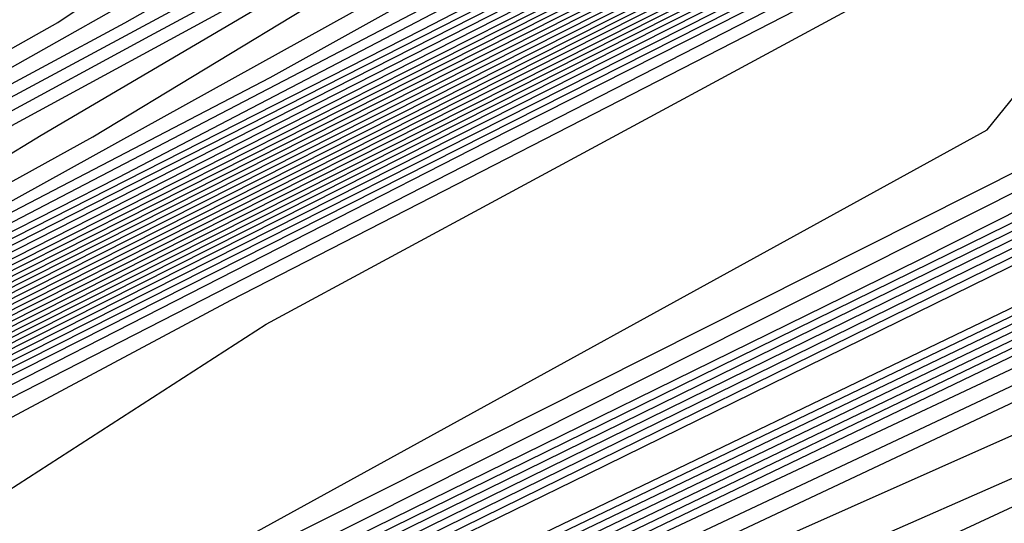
# Model space of a CAD drawing. Extents: x 3249832 to 3255657, y 13789405 to 13793316.
# Tile 557 of 656: x 3254768.1 to 3254771.07, y 13790613.85 to 13790615.37. Entities that reach past the tile are written whole.
import ezdxf

# ---------------------------------------------------------------- set-up
doc = ezdxf.new("R2010")
doc.units = 0
doc.header["$LTSCALE"] = 100
doc.header["$MEASUREMENT"] = 0
for name, color, linetype in [('GRATIO_CON', 10, 'CONTINUOUS'), ('GRATIO_ICON', 7, 'CONTINUOUS'), ('TARGETS_EAST', 7, 'CONTINUOUS')]:
    doc.layers.add(name, color=color, linetype=linetype)

# ---------------------------------------------------------------- blocks, each defined once
blk = doc.blocks.new('Gratio_032316_contours')
at = {"layer": 'GRATIO_CON', "color": 1, "linetype": 'Continuous', "flags": 128}
for points in [[(3254642.139, 13790551.7053), (3254660.6124, 13790560.6687), (3254682.3072, 13790571.2723), (3254700.7352, 13790580.305), (3254711.0317, 13790585.3564), (3254714.825, 13790587.2199), (3254715.3665, 13790587.4896), (3254715.3659, 13790587.4937), (3254715.3657, 13790587.4969), (3254715.3666, 13790587.4975), (3254715.9081, 13790587.7572), (3254719.6861, 13790589.589), (3254729.9352, 13790594.5687), (3254748.2689, 13790603.4881), (3254769.8147, 13790614.0012), (3254788.079, 13790622.9777)], [(3254643.9573, 13790552.6097), (3254661.9705, 13790561.3498), (3254683.1246, 13790571.6892), (3254701.0934, 13790580.4969), (3254711.1333, 13790585.4226), (3254714.8321, 13790587.2398), (3254715.3601, 13790587.5029), (3254715.3596, 13790587.5069), (3254715.3595, 13790587.5098), (3254715.3603, 13790587.5104), (3254715.8805, 13790587.7597), (3254719.5093, 13790589.5191), (3254729.3537, 13790594.3022), (3254746.9632, 13790602.8693), (3254767.6581, 13790612.9672), (3254785.2011, 13790621.5892)], [(3254645.7757, 13790553.5142), (3254663.3285, 13790562.0309), (3254683.9419, 13790572.1067), (3254701.4513, 13790580.6909), (3254711.2342, 13790585.4933), (3254714.8385, 13790587.2659), (3254715.3542, 13790587.5212), (3254715.853, 13790587.7617), (3254719.3325, 13790589.4492), (3254728.7721, 13790594.0356), (3254745.6576, 13790602.2505), (3254765.5015, 13790611.9331), (3254782.3232, 13790620.2006)], [(3254647.5941, 13790554.4186), (3254664.6865, 13790562.712), (3254684.7593, 13790572.5235), (3254701.8095, 13790580.8826), (3254711.336, 13790585.5591), (3254714.8458, 13790587.2852), (3254715.348, 13790587.5339), (3254715.8254, 13790587.7641), (3254719.1557, 13790589.3793), (3254728.1905, 13790593.7691), (3254744.3519, 13790601.6317), (3254763.3449, 13790610.8991), (3254779.4453, 13790618.8121)], [(3254651.2308, 13790556.2274), (3254667.4026, 13790564.0741), (3254686.3942, 13790573.3572), (3254702.526, 13790581.266), (3254711.5395, 13790585.6907), (3254714.8603, 13790587.3239), (3254715.3355, 13790587.5594), (3254715.7702, 13790587.7691), (3254718.8022, 13790589.2396), (3254727.0274, 13790593.236), (3254741.7406, 13790600.3941), (3254759.0318, 13790608.8311), (3254773.6894, 13790616.035)], [(3254653.0492, 13790557.1319), (3254668.7606, 13790564.7552), (3254687.2116, 13790573.774), (3254702.8843, 13790581.4577), (3254711.6412, 13790585.7564), (3254714.8676, 13790587.3433), (3254715.3293, 13790587.5721), (3254715.7426, 13790587.7716), (3254718.6254, 13790589.1697), (3254726.4458, 13790592.9695), (3254740.435, 13790599.7753), (3254756.8752, 13790607.7971), (3254770.8115, 13790614.6465), (3254778.5294, 13790618.5309)], [(3254646.2517, 13790553.9528), (3254654.8675, 13790558.0363), (3254670.1186, 13790565.4362), (3254688.0291, 13790574.1908), (3254703.2426, 13790581.6494), (3254711.743, 13790585.8222), (3254714.8749, 13790587.3627), (3254715.3231, 13790587.5848), (3254715.7151, 13790587.774), (3254718.4486, 13790589.0998), (3254725.8643, 13790592.703), (3254739.1294, 13790599.1565), (3254754.7186, 13790606.7631), (3254767.9336, 13790613.258), (3254775.252, 13790616.9413)], [(3254648.3232, 13790554.9771), (3254656.6859, 13790558.9407), (3254671.4766, 13790566.1173), (3254688.8465, 13790574.6076), (3254703.6008, 13790581.8411), (3254711.8447, 13790585.888), (3254714.8821, 13790587.382), (3254715.3169, 13790587.5976), (3254715.6875, 13790587.7765), (3254718.2718, 13790589.03), (3254725.2827, 13790592.4364), (3254737.8237, 13790598.5377), (3254752.562, 13790605.7291), (3254765.0557, 13790611.8694), (3254771.9746, 13790615.3518)], [(3254652.466, 13790557.0257), (3254660.3226, 13790560.7496), (3254674.1927, 13790567.4794), (3254690.4813, 13790575.4413), (3254704.3173, 13790582.2246), (3254712.0482, 13790586.0196), (3254714.8967, 13790587.4207), (3254715.3044, 13790587.623), (3254715.6323, 13790587.7815), (3254717.9183, 13790588.8903), (3254724.1196, 13790591.9033), (3254735.2124, 13790597.3001), (3254748.2489, 13790603.6611), (3254759.2998, 13790609.0924), (3254765.4198, 13790612.1726), (3254767.5973, 13790613.3706), (3254767.8046, 13790613.628), (3254767.8447, 13790613.807), (3254768.8446, 13790614.4523), (3254771.7623, 13790616.0293)], [(3254651.241, 13790556.5836), (3254654.5375, 13790558.0501), (3254662.141, 13790561.654), (3254675.5507, 13790568.1605), (3254691.2988, 13790575.8581), (3254704.6756, 13790582.4163), (3254712.1499, 13790586.0854), (3254714.904, 13790587.4401), (3254715.2982, 13790587.6357), (3254715.6047, 13790587.7839), (3254717.7415, 13790588.8204), (3254723.538, 13790591.6368), (3254733.9068, 13790596.6813), (3254746.0923, 13790602.627), (3254756.4219, 13790607.7038), (3254762.1424, 13790610.583), (3254764.1778, 13790611.7028), (3254764.3715, 13790611.9434), (3254764.4337, 13790612.1232), (3254765.5415, 13790612.8137), (3254768.7386, 13790614.5249), (3254774.566, 13790617.5186)], [(3254651.548, 13790556.8702), (3254653.3699, 13790557.6315), (3254656.6089, 13790559.0744), (3254663.9594, 13790562.5584), (3254676.9087, 13790568.8416), (3254692.1162, 13790576.2749), (3254705.0338, 13790582.608), (3254712.2517, 13790586.1512), (3254714.9112, 13790587.4594), (3254715.292, 13790587.6484), (3254715.5771, 13790587.7864), (3254717.5647, 13790588.7505), (3254722.9564, 13790591.3703), (3254732.6011, 13790596.0625), (3254743.9357, 13790601.593), (3254753.544, 13790606.3153), (3254758.865, 13790608.9934), (3254760.7582, 13790610.035), (3254760.9385, 13790610.2589), (3254761.0228, 13790610.4394), (3254762.2384, 13790611.1751), (3254765.7149, 13790613.0205), (3254772.0375, 13790616.2604)], [(3254678.2668, 13790569.5227), (3254692.9336, 13790576.6918), (3254705.3921, 13790582.7997), (3254712.3534, 13790586.217), (3254714.9185, 13790587.4788), (3254715.2858, 13790587.6612), (3254715.5496, 13790587.7889), (3254717.3879, 13790588.6807), (3254722.3749, 13790591.1037), (3254731.2955, 13790595.4436), (3254741.7791, 13790600.559), (3254750.666, 13790604.9267), (3254755.5876, 13790607.4038), (3254757.3387, 13790608.3672), (3254757.5054, 13790608.5743), (3254757.6118, 13790608.7556), (3254758.9353, 13790609.5366), (3254762.6912, 13790611.5161), (3254769.509, 13790615.0021), (3254777.6739, 13790619.1394)], [(3254680.9828, 13790570.8848), (3254694.5684, 13790577.5253), (3254706.1082, 13790583.1826), (3254712.556, 13790586.3474), (3254714.9315, 13790587.5159), (3254715.271, 13790587.6858), (3254715.2714, 13790587.6881), (3254715.2722, 13790587.6892), (3254715.2732, 13790587.689), (3254715.4944, 13790587.7945), (3254717.0344, 13790588.541), (3254721.2117, 13790590.5707), (3254728.6842, 13790594.206), (3254737.4659, 13790598.491), (3254744.9102, 13790602.1497), (3254749.0328, 13790604.2246), (3254750.4996, 13790605.0316), (3254750.6393, 13790605.2051), (3254750.7899, 13790605.388), (3254752.329, 13790606.2594), (3254756.6438, 13790608.5072), (3254764.4521, 13790612.4857), (3254773.7947, 13790617.2146)], [(3254682.3408, 13790571.5658), (3254695.3858, 13790577.9421), (3254706.4664, 13790583.3743), (3254712.6576, 13790586.4132), (3254714.9386, 13790587.5352), (3254715.2646, 13790587.6983), (3254715.2651, 13790587.7006), (3254715.2659, 13790587.7017), (3254715.267, 13790587.7016), (3254715.4668, 13790587.797), (3254716.8576, 13790588.4711), (3254720.6302, 13790590.3041), (3254727.3786, 13790593.5872), (3254735.3094, 13790597.457), (3254742.0323, 13790600.7611), (3254745.7554, 13790602.635), (3254747.0801, 13790603.3639), (3254747.2062, 13790603.5205), (3254747.379, 13790603.7042), (3254749.0259, 13790604.6209), (3254753.6201, 13790607.0028), (3254761.9237, 13790611.2275), (3254771.8551, 13790616.2521)], [(3254683.6989, 13790572.2469), (3254696.2032, 13790578.3589), (3254706.8246, 13790583.566), (3254712.7593, 13790586.4789), (3254714.9457, 13790587.5545), (3254715.2583, 13790587.7108), (3254715.2588, 13790587.7131), (3254715.2597, 13790587.7142), (3254715.2608, 13790587.7142), (3254715.4392, 13790587.7994), (3254716.6808, 13790588.4013), (3254720.0486, 13790590.0376), (3254726.0729, 13790592.9684), (3254733.1528, 13790596.423), (3254739.1543, 13790599.3726), (3254742.478, 13790601.0454), (3254743.6606, 13790601.6961), (3254743.7731, 13790601.8359), (3254743.968, 13790602.0204), (3254745.7228, 13790602.9823), (3254750.5964, 13790605.4984), (3254759.3952, 13790609.9692), (3254769.9155, 13790615.2897), (3254779.2011, 13790619.9784)], [(3254685.0569, 13790572.928), (3254697.0206, 13790578.7757), (3254707.1829, 13790583.7577), (3254712.8609, 13790586.5447), (3254714.9528, 13790587.5738), (3254715.2519, 13790587.7234), (3254715.2526, 13790587.7256), (3254715.2535, 13790587.7267), (3254715.2546, 13790587.7269), (3254715.4116, 13790587.8019), (3254716.504, 13790588.3314), (3254719.4671, 13790589.7711), (3254724.7673, 13790592.3496), (3254730.9962, 13790595.389), (3254736.2764, 13790597.9841), (3254739.2006, 13790599.4558), (3254740.241, 13790600.0283), (3254740.3401, 13790600.1513), (3254740.5571, 13790600.3366), (3254742.4197, 13790601.3437), (3254747.5727, 13790603.994), (3254756.8668, 13790608.711), (3254767.9759, 13790614.3273), (3254777.7802, 13790619.2776)], [(3254687.7729, 13790574.2901), (3254698.6554, 13790579.6094), (3254707.8993, 13790584.1411), (3254713.0642, 13790586.6762), (3254714.9671, 13790587.6123), (3254715.2393, 13790587.7484), (3254715.24, 13790587.7505), (3254715.241, 13790587.7518), (3254715.2422, 13790587.7521), (3254715.3565, 13790587.8068), (3254716.1504, 13790588.1917), (3254718.3039, 13790589.238), (3254722.156, 13790591.112), (3254726.683, 13790593.3209), (3254730.5206, 13790595.207), (3254732.6458, 13790596.2766), (3254733.4019, 13790596.6927), (3254733.4739, 13790596.7821), (3254733.7351, 13790596.969), (3254735.8135, 13790598.0666), (3254741.5253, 13790600.9852), (3254751.8099, 13790606.1945), (3254764.0967, 13790612.4024), (3254774.9383, 13790617.8759)], [(3254689.131, 13790574.9712), (3254699.4729, 13790580.0262), (3254708.2575, 13790584.3328), (3254713.1658, 13790586.742), (3254714.9742, 13790587.6316), (3254715.2329, 13790587.761), (3254715.2337, 13790587.763), (3254715.2348, 13790587.7643), (3254715.2359, 13790587.7648), (3254715.3289, 13790587.8092), (3254715.9737, 13790588.1218), (3254717.7224, 13790588.9714), (3254720.8504, 13790590.4932), (3254724.5264, 13790592.2869), (3254727.6426, 13790593.8185), (3254729.3684, 13790594.687), (3254729.9824, 13790595.0249), (3254730.0409, 13790595.0975), (3254730.3242, 13790595.2852), (3254732.5104, 13790596.428), (3254738.5016, 13790599.4807), (3254749.2814, 13790604.9363), (3254762.1571, 13790611.44), (3254773.5174, 13790617.1751)], [(3254690.489, 13790575.6522), (3254700.2903, 13790580.443), (3254708.6157, 13790584.5245), (3254713.2674, 13790586.8077), (3254714.9813, 13790587.6509), (3254715.2266, 13790587.7735), (3254715.2275, 13790587.7755), (3254715.2286, 13790587.7768), (3254715.2297, 13790587.7774), (3254715.3013, 13790587.8117), (3254715.7969, 13790588.0519), (3254717.1408, 13790588.7049), (3254719.5447, 13790589.8744), (3254722.3699, 13790591.2529), (3254724.7647, 13790592.4299), (3254726.091, 13790593.0974), (3254726.5629, 13790593.3571), (3254726.6078, 13790593.4129), (3254726.9132, 13790593.6014), (3254729.2072, 13790594.7894), (3254735.4779, 13790597.9763), (3254746.753, 13790603.6781), (3254760.2175, 13790610.4776), (3254772.0965, 13790616.4743)], [(3254744.2245, 13790602.4199), (3254758.2779, 13790609.5152), (3254770.6755, 13790615.7735), (3254778.4112, 13790619.6827)], [(3254687.5981, 13790574.316), (3254694.5631, 13790577.6954), (3254702.7425, 13790581.6935), (3254709.6903, 13790585.0996), (3254713.5723, 13790587.005), (3254715.0027, 13790587.7087), (3254715.2076, 13790587.8111), (3254715.2155, 13790587.8162), (3254715.2646, 13790587.8408), (3254715.3952, 13790587.9046), (3254715.6275, 13790588.0179), (3254715.8997, 13790588.1512), (3254716.1297, 13790588.2654), (3254716.6303, 13790588.5199), (3254719.2939, 13790589.8681), (3254726.4082, 13790593.462), (3254739.168, 13790599.9031), (3254754.3988, 13790607.5903), (3254767.8337, 13790614.3719), (3254776.2164, 13790618.6078)], [(3254651.0069, 13790556.9616), (3254655.5123, 13790559.1072), (3254661.3217, 13790561.894), (3254668.1197, 13790565.1602), (3254674.8023, 13790568.3631), (3254680.0684, 13790570.8643), (3254683.1747, 13790572.3015), (3254685.6089, 13790573.4148), (3254689.4165, 13790575.2204), (3254695.9211, 13790578.3765), (3254703.5599, 13790582.1103), (3254710.0485, 13790585.2913), (3254713.674, 13790587.0708), (3254715.0098, 13790587.728), (3254715.2012, 13790587.8237), (3254715.5767, 13790588.0145), (3254718.1988, 13790589.3384), (3254725.3135, 13790592.9288), (3254738.0825, 13790599.3724), (3254753.3307, 13790607.0675), (3254766.7985, 13790613.8657), (3254775.2332, 13790618.1281)], [(3254651.9652, 13790557.4392), (3254656.6382, 13790559.6653), (3254662.6638, 13790562.5558), (3254669.7147, 13790565.9438), (3254676.6453, 13790569.2668), (3254682.1055, 13790571.8639), (3254685.3036, 13790573.3493), (3254687.6804, 13790574.4392), (3254691.2349, 13790576.1249), (3254697.2791, 13790579.0576), (3254704.3773, 13790582.5271), (3254710.4067, 13790585.483), (3254713.7756, 13790587.1366), (3254715.0169, 13790587.7472), (3254715.1948, 13790587.8363), (3254715.5637, 13790588.0238), (3254718.1399, 13790589.3246), (3254725.1298, 13790592.8522), (3254737.6771, 13790599.1838), (3254752.6727, 13790606.7516), (3254765.9448, 13790613.4511), (3254774.3039, 13790617.6754)], [(3254652.9236, 13790557.9168), (3254657.7641, 13790560.2233), (3254664.0059, 13790563.2177), (3254671.3097, 13790566.7274), (3254678.4883, 13790570.1706), (3254684.1427, 13790572.8635), (3254687.4325, 13790574.3972), (3254689.7518, 13790575.4635), (3254693.0532, 13790577.0293), (3254698.6371, 13790579.7386), (3254705.1948, 13790582.9439), (3254710.7649, 13790585.6747), (3254713.8772, 13790587.2023), (3254715.024, 13790587.7665), (3254715.1884, 13790587.8489), (3254715.5508, 13790588.0331), (3254718.0809, 13790589.3107), (3254724.9462, 13790592.7755), (3254737.2717, 13790598.9953), (3254752.0148, 13790606.4357), (3254765.0911, 13790613.0365), (3254773.3746, 13790617.2228)], [(3254651.3, 13790557.2133), (3254654.8403, 13790558.872), (3254660.0158, 13790561.3394), (3254666.6901, 13790564.5414), (3254674.4997, 13790568.2945), (3254682.1743, 13790571.9781), (3254688.2171, 13790574.8626), (3254691.6904, 13790576.4929), (3254693.8947, 13790577.5121), (3254696.69, 13790578.8381), (3254701.3532, 13790581.1008), (3254706.8296, 13790583.7776), (3254711.4814, 13790586.0581), (3254714.0805, 13790587.3339), (3254715.0382, 13790587.8051), (3254715.1756, 13790587.8741), (3254715.5248, 13790588.0517), (3254717.9631, 13790589.2831), (3254724.5788, 13790592.6221), (3254736.4608, 13790598.6182), (3254750.699, 13790605.8039), (3254763.3837, 13790612.2073), (3254771.5159, 13790616.3175)], [(3254652.1439, 13790557.6356), (3254655.7986, 13790559.3495), (3254661.1417, 13790561.8975), (3254668.0321, 13790565.2032), (3254676.0946, 13790569.078), (3254684.0173, 13790572.8819), (3254690.2542, 13790575.8622), (3254693.8193, 13790577.5407), (3254695.9661, 13790578.5364), (3254698.5083, 13790579.7426), (3254702.7112, 13790581.7819), (3254707.647, 13790584.1944), (3254711.8396, 13790586.2498), (3254714.1821, 13790587.3996), (3254715.0454, 13790587.8244), (3254715.1692, 13790587.8867), (3254715.5119, 13790588.061), (3254717.9042, 13790589.2693), (3254724.3952, 13790592.5454), (3254736.0554, 13790598.4297), (3254750.0411, 13790605.488), (3254762.53, 13790611.7927), (3254770.5866, 13790615.8649), (3254774.8217, 13790618.021)], [(3254692.2914, 13790576.8618), (3254695.9482, 13790578.5886), (3254698.0375, 13790579.5607), (3254700.3267, 13790580.647), (3254704.0693, 13790582.4629), (3254708.4644, 13790584.6112), (3254712.1978, 13790586.4415), (3254714.2838, 13790587.4654), (3254715.0525, 13790587.8436), (3254715.1628, 13790587.899), (3254715.1638, 13790587.9005), (3254715.1651, 13790587.902), (3254715.1662, 13790587.9033), (3254715.5018, 13790588.0733), (3254717.8471, 13790589.2573), (3254724.2124, 13790592.4695), (3254735.6502, 13790598.2414), (3254749.3832, 13790605.1722), (3254761.6763, 13790611.3781), (3254769.6572, 13790615.4123), (3254773.9041, 13790617.5743)], [(3254687.7034, 13790574.6894), (3254694.3286, 13790577.8614), (3254698.0771, 13790579.6365), (3254700.109, 13790580.5851), (3254702.1451, 13790581.5514), (3254705.4273, 13790583.144), (3254709.2818, 13790585.0281), (3254712.556, 13790586.6332), (3254714.3854, 13790587.5311), (3254715.0596, 13790587.8629), (3254715.1564, 13790587.9115), (3254715.1574, 13790587.913), (3254715.1587, 13790587.9145), (3254715.1597, 13790587.9158), (3254715.4888, 13790588.0826), (3254717.7882, 13790589.2435), (3254724.0287, 13790592.3929), (3254735.2448, 13790598.0529), (3254748.7253, 13790604.8563), (3254760.8226, 13790610.9635), (3254768.7279, 13790614.9597), (3254772.9866, 13790617.1276)], [(3254691.3894, 13790576.4969), (3254698.4029, 13790579.8606), (3254702.3349, 13790581.7322), (3254704.2518, 13790582.6337), (3254705.7818, 13790583.3603), (3254708.1433, 13790584.5061), (3254710.9167, 13790585.8617), (3254713.2724, 13790587.0166), (3254714.5887, 13790587.6627), (3254715.0738, 13790587.9014), (3254715.1436, 13790587.9366), (3254715.1446, 13790587.938), (3254715.1458, 13790587.9395), (3254715.1469, 13790587.941), (3254715.4628, 13790588.1013), (3254717.6703, 13790589.2159), (3254723.6614, 13790592.2395), (3254734.4339, 13790597.6758), (3254747.4094, 13790604.2245), (3254759.1152, 13790610.1344), (3254766.8692, 13790614.0544), (3254771.1515, 13790616.2343)], [(3254684.0695, 13790572.9958), (3254693.2324, 13790577.4007), (3254700.4401, 13790580.8601), (3254704.4638, 13790582.78), (3254706.3233, 13790583.658), (3254707.6001, 13790584.2647), (3254709.5014, 13790585.1872), (3254711.7343, 13790586.2788), (3254713.6314, 13790587.2092), (3254714.6921, 13790587.7304), (3254715.0837, 13790587.9238), (3254715.1405, 13790587.9531), (3254715.4499, 13790588.1105), (3254717.6114, 13790589.2021), (3254723.4777, 13790592.1629), (3254734.0285, 13790597.4873), (3254746.7515, 13790603.9086), (3254758.2615, 13790609.7198), (3254765.9399, 13790613.6018), (3254770.2339, 13790615.7876), (3254772.3576, 13790616.8983)], [(3254685.6645, 13790573.7793), (3254695.0754, 13790578.3044), (3254702.4773, 13790581.8597), (3254706.5928, 13790583.8279), (3254708.3947, 13790584.6823), (3254709.4185, 13790585.1691), (3254710.8594, 13790585.8683), (3254712.5517, 13790586.6956), (3254713.9896, 13790587.4009), (3254714.7937, 13790587.7962), (3254715.0908, 13790587.9432), (3254715.1341, 13790587.9658), (3254715.4369, 13790588.1198), (3254717.5524, 13790589.1883), (3254723.294, 13790592.0862), (3254733.6231, 13790597.2988), (3254746.0936, 13790603.5927), (3254757.4078, 13790609.3052), (3254765.0105, 13790613.1491), (3254769.3164, 13790615.3409), (3254771.4825, 13790616.4728)], [(3254687.2595, 13790574.5629), (3254696.9184, 13790579.2082), (3254704.5144, 13790582.8593), (3254708.7217, 13790584.8757), (3254710.4661, 13790585.7067), (3254711.2369, 13790586.0736), (3254712.2174, 13790586.5494), (3254713.3691, 13790587.1124), (3254714.3478, 13790587.5926), (3254714.8953, 13790587.862), (3254715.0978, 13790587.9625), (3254715.1276, 13790587.9785), (3254715.4239, 13790588.1292), (3254717.4935, 13790589.1745), (3254723.1104, 13790592.0095), (3254733.2176, 13790597.1102), (3254745.4357, 13790603.2768), (3254756.5541, 13790608.8906), (3254764.0812, 13790612.6965), (3254768.3988, 13790614.8943), (3254770.6075, 13790616.0472), (3254771.7108, 13790616.6657)], [(3254690.4495, 13790576.13), (3254700.6044, 13790581.0157), (3254708.5888, 13790584.8585), (3254712.9795, 13790586.9715), (3254714.609, 13790587.7553), (3254714.8736, 13790587.8824), (3254714.9335, 13790587.9115), (3254715.004, 13790587.9462), (3254715.0642, 13790587.9761), (3254715.0986, 13790587.9937), (3254715.112, 13790588.0013), (3254715.1148, 13790588.0038), (3254715.3979, 13790588.1479), (3254717.3756, 13790589.147), (3254722.743, 13790591.8562), (3254732.4068, 13790596.7332), (3254744.1198, 13790602.645), (3254754.8468, 13790608.0614), (3254762.2225, 13790611.7913), (3254766.5637, 13790614.0009), (3254768.8573, 13790615.1961), (3254770.0169, 13790615.8415), (3254770.6619, 13790616.237), (3254771.3382, 13790616.6417)], [(3254691.3246, 13790576.5671), (3254701.2561, 13790581.3455), (3254709.0349, 13790585.09), (3254713.3077, 13790587.1475), (3254714.8826, 13790587.9066), (3254715.1084, 13790588.0164), (3254715.3849, 13790588.1572), (3254717.3167, 13790589.1332), (3254722.5594, 13790591.7795), (3254732.0013, 13790596.5446), (3254743.4619, 13790602.3291), (3254753.9931, 13790607.6468), (3254761.2932, 13790611.3386), (3254765.6461, 13790613.5543), (3254767.9823, 13790614.7706), (3254769.17, 13790615.4294), (3254769.8305, 13790615.8319), (3254770.5233, 13790616.2441), (3254771.6468, 13790616.8582)], [(3254692.0922, 13790576.9523), (3254701.7295, 13790581.5891), (3254709.2424, 13790585.2057), (3254713.3647, 13790587.1907), (3254714.8842, 13790587.9231), (3254715.102, 13790588.0291), (3254715.3719, 13790588.1666), (3254717.2577, 13790589.1194), (3254722.3757, 13790591.7029), (3254731.5959, 13790596.3561), (3254742.804, 13790602.0133), (3254753.1394, 13790607.2322), (3254760.3638, 13790610.886), (3254764.7286, 13790613.1076), (3254767.1072, 13790614.345), (3254768.3231, 13790615.0173), (3254768.9992, 13790615.4268), (3254769.7083, 13790615.8466), (3254770.8588, 13790616.474), (3254772.2008, 13790617.2017)], [(3254683.086, 13790572.6396), (3254692.8597, 13790577.3375), (3254702.2029, 13790581.8327), (3254709.4499, 13790585.3213), (3254713.4218, 13790587.234), (3254714.8858, 13790587.9396), (3254715.0956, 13790588.0417), (3254715.359, 13790588.1759), (3254717.1988, 13790589.1056), (3254722.192, 13790591.6262), (3254731.1905, 13790596.1676), (3254742.1461, 13790601.6974), (3254752.2857, 13790606.8176), (3254759.4345, 13790610.4334), (3254763.811, 13790612.6609), (3254766.2321, 13790613.9195), (3254767.4761, 13790614.6052), (3254768.1678, 13790615.0216), (3254768.8934, 13790615.4491), (3254770.0708, 13790616.0899), (3254771.4446, 13790616.8335)], [(3254685.0376, 13790573.6106), (3254694.3948, 13790578.1075), (3254703.1496, 13790582.3192), (3254709.8648, 13790585.5517), (3254713.5359, 13790587.3196), (3254714.8889, 13790587.9721), (3254715.0828, 13790588.0668), (3254715.333, 13790588.1946), (3254717.0809, 13790589.0781), (3254721.8247, 13790591.4729), (3254730.3796, 13790595.7905), (3254740.8302, 13790601.0656), (3254750.5783, 13790605.9885), (3254757.5758, 13790609.5281), (3254761.9759, 13790611.7676), (3254764.482, 13790613.0684), (3254765.7823, 13790613.781), (3254766.5051, 13790614.2114), (3254767.2635, 13790614.6541), (3254768.4947, 13790615.3216), (3254769.9322, 13790616.0971), (3254771.1334, 13790616.7816)], [(3254686.0134, 13790574.0961), (3254695.1623, 13790578.4926), (3254703.623, 13790582.5627), (3254710.0723, 13790585.6672), (3254713.5929, 13790587.3627), (3254714.8905, 13790587.9885), (3254715.0765, 13790588.0794), (3254715.32, 13790588.2039), (3254717.022, 13790589.0643), (3254721.641, 13790591.3962), (3254729.9742, 13790595.602), (3254740.1723, 13790600.7497), (3254749.7246, 13790605.5739), (3254756.6465, 13790609.0755), (3254761.0584, 13790611.3209), (3254763.6069, 13790612.6429), (3254764.9354, 13790613.3689), (3254765.6738, 13790613.8062), (3254766.4486, 13790614.2565), (3254767.7067, 13790614.9375), (3254769.176, 13790615.729), (3254770.4045, 13790616.4267), (3254771.0551, 13790616.8757), (3254771.2495, 13790617.1191)], [(3254739.5144, 13790600.4338), (3254748.8709, 13790605.1593), (3254755.7171, 13790608.6229), (3254760.1408, 13790610.8742), (3254762.7318, 13790612.2173), (3254764.0885, 13790612.9569), (3254764.8424, 13790613.4011), (3254765.6337, 13790613.859), (3254766.9187, 13790614.5533), (3254768.4198, 13790615.3608), (3254769.6756, 13790616.0718), (3254770.3419, 13790616.5275), (3254770.5426, 13790616.7724), (3254770.5188, 13790616.9018), (3254770.4948, 13790617.0077), (3254770.6285, 13790617.1688), (3254771.0611, 13790617.4608), (3254771.8874, 13790617.9361)], [(3254738.8565, 13790600.1179), (3254748.0172, 13790604.7447), (3254754.7878, 13790608.1702), (3254759.2232, 13790610.4276), (3254761.8567, 13790611.7918), (3254763.2415, 13790612.5448), (3254764.011, 13790612.9959), (3254764.8187, 13790613.4615), (3254766.1307, 13790614.1692), (3254767.6636, 13790614.9926), (3254768.9467, 13790615.7168), (3254769.6287, 13790616.1793), (3254769.8357, 13790616.4257), (3254769.8135, 13790616.5541), (3254769.7906, 13790616.6591), (3254769.9282, 13790616.8212), (3254770.3706, 13790617.1177), (3254771.2146, 13790617.6021)]]:
    blk.add_lwpolyline(points, dxfattribs=at)
at = {"layer": 'GRATIO_CON', "color": 5, "linetype": 'Continuous', "flags": 128}
for points in [[(3254645.4599, 13790553.036), (3254663.069, 13790561.7623), (3254683.7862, 13790571.9554), (3254701.3959, 13790580.5965), (3254711.2365, 13790585.4241), (3254714.8618, 13790587.205), (3254715.3792, 13790587.4629), (3254715.3785, 13790587.4674), (3254715.3782, 13790587.4709), (3254715.379, 13790587.4719), (3254715.9133, 13790587.7279), (3254719.64, 13790589.5343), (3254729.7495, 13790594.4457), (3254747.8375, 13790603.2357), (3254769.1201, 13790613.5531), (3254787.2186, 13790622.2657)], [(3254649.9599, 13790555.2348), (3254666.4373, 13790563.4004), (3254685.823, 13790572.9383), (3254702.301, 13790581.0241), (3254711.5092, 13790585.5415), (3254714.9015, 13790587.208), (3254715.3856, 13790587.4496), (3254715.3848, 13790587.4542), (3254715.3844, 13790587.458), (3254715.3852, 13790587.4591), (3254715.9013, 13790587.7061), (3254719.4996, 13790589.4499), (3254729.2606, 13790594.1916), (3254746.7248, 13790602.6782), (3254767.2733, 13790612.6396), (3254784.7474, 13790621.0516)], [(3254645.8078, 13790553.0477), (3254654.4599, 13790557.4337), (3254669.8056, 13790565.0385), (3254687.8597, 13790573.9222), (3254703.2055, 13790581.4548), (3254711.7805, 13790585.6657), (3254714.9395, 13790587.2206), (3254715.3915, 13790587.4448), (3254715.8892, 13790587.6839), (3254719.3592, 13790589.3654), (3254728.7717, 13790593.9374), (3254745.612, 13790602.1206), (3254765.4264, 13790611.7261), (3254782.2763, 13790619.8376)], [(3254650.9146, 13790555.5543), (3254658.9599, 13790559.6325), (3254673.1739, 13790566.6765), (3254689.8966, 13790574.9051), (3254704.1107, 13790581.8824), (3254712.0533, 13790585.783), (3254714.9794, 13790587.2235), (3254715.3982, 13790587.4313), (3254715.8776, 13790587.6614), (3254719.2191, 13790589.2805), (3254728.2829, 13790593.683), (3254744.4993, 13790601.563), (3254763.5796, 13790610.8126), (3254779.8051, 13790618.6235)], [(3254649.0895, 13790554.2614), (3254654.3182, 13790556.9458), (3254657.5919, 13790558.6919), (3254661.1283, 13790560.5677), (3254667.9599, 13790564.0302), (3254679.9106, 13790569.9526), (3254693.9704, 13790576.8709), (3254705.921, 13790582.737), (3254712.5988, 13790586.0165), (3254715.0585, 13790587.2285), (3254715.4093, 13790587.4057), (3254715.4091, 13790587.4086), (3254715.4097, 13790587.4091), (3254715.4114, 13790587.4072), (3254715.8544, 13790587.617), (3254718.939, 13790589.1106), (3254727.3053, 13790593.1741), (3254742.2739, 13790600.4477), (3254759.8859, 13790608.9855), (3254774.8628, 13790616.1954)], [(3254652.9316, 13790556.1611), (3254659.0279, 13790559.2737), (3254662.7531, 13790561.2358), (3254666.2352, 13790563.0744), (3254672.4599, 13790566.2291), (3254683.2789, 13790571.5906), (3254696.0073, 13790577.8537), (3254706.8262, 13790583.1644), (3254712.8717, 13790586.1333), (3254715.0984, 13790587.2306), (3254715.416, 13790587.3911), (3254715.416, 13790587.3939), (3254715.4167, 13790587.3946), (3254715.4184, 13790587.393), (3254715.843, 13790587.5942), (3254718.799, 13790589.0255), (3254726.8166, 13790592.9197), (3254741.1612, 13790599.8901), (3254758.039, 13790608.072), (3254772.3917, 13790614.9813)], [(3254648.5889, 13790553.912), (3254656.7738, 13790558.0608), (3254663.7375, 13790561.6017), (3254667.9142, 13790563.7796), (3254671.342, 13790565.581), (3254676.9599, 13790568.4279), (3254686.6472, 13790573.2286), (3254698.0442, 13790578.8366), (3254707.7315, 13790583.5918), (3254713.1445, 13790586.2502), (3254715.1383, 13790587.2327), (3254715.4228, 13790587.3765), (3254715.4229, 13790587.3793), (3254715.4236, 13790587.3802), (3254715.4253, 13790587.3788), (3254715.8315, 13790587.5713), (3254718.659, 13790588.9404), (3254726.3278, 13790592.6653), (3254740.0485, 13790599.3324), (3254756.1922, 13790607.1585), (3254769.9205, 13790613.7673), (3254777.6832, 13790617.4194)], [(3254651.4104, 13790555.3035), (3254660.616, 13790559.9605), (3254668.4472, 13790563.9297), (3254673.0754, 13790566.3235), (3254676.4489, 13790568.0877), (3254681.4599, 13790570.6267), (3254690.0155, 13790574.8666), (3254700.0811, 13790579.8195), (3254708.6367, 13790584.0191), (3254713.4173, 13790586.367), (3254715.1783, 13790587.2348), (3254715.4296, 13790587.362), (3254715.4297, 13790587.3647), (3254715.4306, 13790587.3657), (3254715.4323, 13790587.3646), (3254715.8201, 13790587.5485), (3254718.5189, 13790588.8554), (3254725.8391, 13790592.4108), (3254738.9357, 13790598.7748), (3254754.3453, 13790606.2449), (3254767.4494, 13790612.5532), (3254774.8722, 13790616.0455)], [(3254647.5106, 13790553.2224), (3254657.0534, 13790558.0863), (3254668.3003, 13790563.7598), (3254677.8665, 13790568.5857), (3254683.3978, 13790571.4112), (3254686.6626, 13790573.101), (3254690.46, 13790575.0244), (3254696.7522, 13790578.1426), (3254704.1549, 13790581.7852), (3254710.4471, 13790584.8739), (3254713.963, 13790586.6006), (3254715.2582, 13790587.2389), (3254715.4431, 13790587.3328), (3254715.4435, 13790587.3354), (3254715.4445, 13790587.3367), (3254715.4462, 13790587.3361), (3254715.7971, 13790587.5028), (3254718.2389, 13790588.6852), (3254724.8615, 13790591.9019), (3254736.7103, 13790597.6595), (3254750.6516, 13790604.4179), (3254762.5071, 13790610.1251), (3254769.2501, 13790613.2977), (3254772.4608, 13790614.7267)], [(3254691.7695, 13790575.6077), (3254694.96, 13790577.2233), (3254700.1205, 13790579.7806), (3254706.1918, 13790582.7681), (3254711.3523, 13790585.3012), (3254714.2359, 13790586.7174), (3254715.2981, 13790587.241), (3254715.4499, 13790587.3183), (3254715.4504, 13790587.3208), (3254715.4515, 13790587.3223), (3254715.4532, 13790587.3219), (3254715.7857, 13790587.4799), (3254718.0989, 13790588.6002), (3254724.3728, 13790591.6475), (3254735.5976, 13790597.1019), (3254748.8048, 13790603.5044), (3254760.036, 13790608.911), (3254766.439, 13790611.9238), (3254769.587, 13790613.3281), (3254772.1591, 13790614.4553)], [(3254687.2858, 13790573.2417), (3254693.7202, 13790576.4989), (3254696.8763, 13790578.1144), (3254699.46, 13790579.4221), (3254703.4888, 13790581.4187), (3254708.2287, 13790583.751), (3254712.2575, 13790585.7286), (3254714.5087, 13790586.8342), (3254715.338, 13790587.2431), (3254715.4567, 13790587.3037), (3254715.4573, 13790587.3062), (3254715.4584, 13790587.3078), (3254715.4602, 13790587.3077), (3254715.7742, 13790587.4571), (3254717.9589, 13790588.5151), (3254723.884, 13790591.393), (3254734.4849, 13790596.5443), (3254746.9579, 13790602.5908), (3254757.5648, 13790607.6969), (3254763.628, 13790610.5499), (3254766.7132, 13790611.9296), (3254769.4468, 13790613.139), (3254773.8018, 13790615.1582)]]:
    blk.add_lwpolyline(points, dxfattribs=at)
at = {"layer": 'GRATIO_ICON', "color": 7, "linetype": 'Continuous', "flags": 128}
for points in [[(3254649.4124, 13790555.323), (3254666.0445, 13790563.393), (3254685.5768, 13790572.9403), (3254702.1678, 13790581.0743), (3254711.4377, 13790585.6249), (3254714.8531, 13790587.3046), (3254715.3418, 13790587.5467), (3254715.7978, 13790587.7666), (3254718.979, 13790589.3094), (3254727.609, 13790593.5026), (3254743.0463, 13790601.0129), (3254761.1884, 13790609.8651), (3254776.5674, 13790617.4236)], [(3254650.3946, 13790556.0014), (3254658.5043, 13790559.8452), (3254672.8347, 13790566.7984), (3254689.6639, 13790575.0245), (3254703.9591, 13790582.0328), (3254711.9464, 13790585.9538), (3254714.8894, 13790587.4014), (3254715.3107, 13790587.6103), (3254715.6599, 13790587.779), (3254718.095, 13790588.9601), (3254724.7011, 13790592.1699), (3254736.5181, 13790597.9189), (3254750.4054, 13790604.6951), (3254762.1777, 13790610.4809), (3254768.6972, 13790613.7622), (3254771.0169, 13790615.0384), (3254771.2377, 13790615.3126)], [(3254679.6248, 13790570.2037), (3254693.751, 13790577.1084), (3254705.75, 13790582.9909), (3254712.4544, 13790586.2816), (3254714.9243, 13790587.4967), (3254715.2773, 13790587.6732), (3254715.2777, 13790587.6756), (3254715.2784, 13790587.6767), (3254715.2794, 13790587.6764), (3254715.5219, 13790587.7921), (3254717.2111, 13790588.6109), (3254721.7933, 13790590.8372), (3254729.9899, 13790594.8248), (3254739.6225, 13790599.525), (3254747.7881, 13790603.5382), (3254752.3102, 13790605.8142), (3254753.9192, 13790606.6994), (3254754.0723, 13790606.8897), (3254754.2009, 13790607.0718), (3254755.6321, 13790607.898), (3254759.6675, 13790610.0116), (3254766.9806, 13790613.7439), (3254775.7343, 13790618.177)], [(3254686.4149, 13790573.609), (3254697.838, 13790579.1925), (3254707.5411, 13790583.9494), (3254712.9625, 13790586.6105), (3254714.96, 13790587.593), (3254715.2456, 13790587.7359), (3254715.2463, 13790587.7381), (3254715.2473, 13790587.7393), (3254715.2484, 13790587.7395), (3254715.384, 13790587.8043), (3254716.3272, 13790588.2615), (3254718.8855, 13790589.5045), (3254723.4617, 13790591.7308), (3254728.8396, 13790594.355), (3254733.3985, 13790596.5955), (3254735.9232, 13790597.8662), (3254736.8215, 13790598.3605), (3254736.907, 13790598.4667), (3254737.1461, 13790598.6528), (3254739.1166, 13790599.7051), (3254744.549, 13790602.4896), (3254754.3383, 13790607.4528), (3254766.0363, 13790613.3649), (3254776.3593, 13790618.5768)], [(3254685.7798, 13790573.4116), (3254693.205, 13790577.0144), (3254701.9251, 13790581.2767), (3254709.3321, 13790584.9079), (3254713.4707, 13790586.9393), (3254714.9956, 13790587.6894), (3254715.2139, 13790587.7986), (3254715.2149, 13790587.8005), (3254715.2162, 13790587.8019), (3254715.2173, 13790587.8026), (3254715.2461, 13790587.8166), (3254715.4433, 13790587.9122), (3254715.9777, 13790588.1718), (3254716.9333, 13790588.637), (3254718.0552, 13790589.1862), (3254719.0038, 13790589.6573), (3254719.8847, 13790590.1096), (3254722.5847, 13790591.4891), (3254729.4359, 13790594.9632), (3254741.6976, 13790601.1604), (3254756.3385, 13790608.5526), (3254769.2546, 13790615.0727), (3254777.3138, 13790619.1453)], [(3254650.456, 13790556.7909), (3254653.8819, 13790558.3944), (3254658.8899, 13790560.7814), (3254665.348, 13790563.8795), (3254672.9047, 13790567.5109), (3254680.3313, 13790571.0744), (3254686.1799, 13790573.8631), (3254689.5614, 13790575.445), (3254691.8232, 13790576.4878), (3254694.8716, 13790577.9337), (3254699.9952, 13790580.4197), (3254706.0122, 13790583.3608), (3254711.1231, 13790585.8664), (3254713.9789, 13790587.2681), (3254715.0311, 13790587.7858), (3254715.182, 13790587.8615), (3254715.5378, 13790588.0424), (3254718.022, 13790589.2969), (3254724.7625, 13790592.6988), (3254736.8662, 13790598.8068), (3254751.3569, 13790606.1198), (3254764.2374, 13790612.6219), (3254772.4452, 13790616.7702)], [(3254689.5464, 13790575.5932), (3254696.3658, 13790578.861), (3254700.206, 13790580.6843), (3254702.1804, 13790581.6094), (3254703.9634, 13790582.4559), (3254706.7853, 13790583.8251), (3254710.0993, 13790585.4449), (3254712.9142, 13790586.8249), (3254714.487, 13790587.5969), (3254715.0667, 13790587.8821), (3254715.15, 13790587.924), (3254715.151, 13790587.9255), (3254715.1523, 13790587.927), (3254715.1533, 13790587.9284), (3254715.4758, 13790588.0919), (3254717.7293, 13790589.2297), (3254723.845, 13790592.3162), (3254734.8393, 13790597.8643), (3254748.0673, 13790604.5404), (3254759.9689, 13790610.549), (3254767.7985, 13790614.507), (3254772.069, 13790616.681)], [(3254652.4307, 13790556.1481), (3254656.0215, 13790558.061), (3254663.4599, 13790561.8314), (3254676.5423, 13790568.3146), (3254691.9335, 13790575.888), (3254705.0159, 13790582.3099), (3254712.3263, 13790585.9001), (3254715.0195, 13790587.2261), (3254715.4051, 13790587.4175), (3254715.8661, 13790587.6387), (3254719.079, 13790589.1955), (3254727.7941, 13790593.4286), (3254743.3866, 13790601.0054), (3254761.7327, 13790609.8991), (3254777.334, 13790617.4094)], [(3254688.8545, 13790575.3465), (3254698.7614, 13790580.112), (3254706.5516, 13790583.8589), (3254710.8506, 13790585.9236), (3254712.5376, 13790586.731), (3254713.0553, 13790586.9782), (3254713.5756, 13790587.2308), (3254714.1868, 13790587.5298), (3254714.7063, 13790587.7849), (3254714.9972, 13790587.9284), (3254715.1051, 13790587.9822), (3254715.1213, 13790587.9913), (3254715.4109, 13790588.1386), (3254717.4346, 13790589.1608), (3254722.9267, 13790591.9329), (3254732.8122, 13790596.9217), (3254744.7777, 13790602.9609), (3254755.7004, 13790608.476), (3254763.1518, 13790612.2439), (3254767.4812, 13790614.4476), (3254769.7324, 13790615.6217), (3254770.8638, 13790616.2536), (3254771.4933, 13790616.6422)], [(3254684.0618, 13790573.1252), (3254693.6273, 13790577.7228), (3254702.6763, 13790582.0764), (3254709.6574, 13790585.437), (3254713.4789, 13790587.2772), (3254714.8874, 13790587.9561), (3254715.0892, 13790588.0544), (3254715.346, 13790588.1853), (3254717.1399, 13790589.0918), (3254722.0083, 13790591.5495), (3254730.785, 13790595.979), (3254741.4882, 13790601.3815), (3254751.432, 13790606.4031), (3254758.5051, 13790609.9807), (3254762.8935, 13790612.2142), (3254765.357, 13790613.4939), (3254766.6292, 13790614.1931), (3254767.3365, 13790614.6165), (3254768.0785, 13790615.0516), (3254769.2828, 13790615.7057), (3254770.6884, 13790616.4653), (3254771.8624, 13790617.1365)], [(3254645.557, 13790552.2637), (3254654.2319, 13790556.6949), (3254664.4581, 13790561.8601), (3254673.1568, 13790566.2577), (3254678.2366, 13790568.8673), (3254681.5558, 13790570.5944), (3254685.96, 13790572.8256), (3254693.3838, 13790576.5046), (3254702.118, 13790580.8023), (3254709.5419, 13790584.4465), (3254713.6902, 13790586.4838), (3254715.2182, 13790587.2369), (3254715.4363, 13790587.3474), (3254715.4366, 13790587.35), (3254715.4375, 13790587.3512), (3254715.4393, 13790587.3504), (3254715.8086, 13790587.5256), (3254718.3789, 13790588.7703), (3254725.3503, 13790592.1564), (3254737.823, 13790598.2172), (3254752.4985, 13790605.3314), (3254764.9782, 13790611.3391), (3254772.0611, 13790614.6716)], [(3254738.1985, 13790599.802), (3254747.1635, 13790604.3301), (3254753.8585, 13790607.7176), (3254758.3057, 13790609.9809), (3254760.9817, 13790611.3662), (3254762.3946, 13790612.1327), (3254763.1797, 13790612.5908), (3254764.0038, 13790613.064), (3254765.3427, 13790613.785), (3254766.9074, 13790614.6244), (3254768.2178, 13790615.3619), (3254768.9155, 13790615.831), (3254769.1289, 13790616.079), (3254769.1082, 13790616.2064), (3254769.0864, 13790616.3104), (3254769.228, 13790616.4736), (3254769.6801, 13790616.7746), (3254770.5417, 13790617.2681), (3254771.7187, 13790617.9118)]]:
    blk.add_lwpolyline(points, dxfattribs=at)

msp = doc.modelspace()

# ---------------------------------------------------------------- block references
at = {"layer": 'TARGETS_EAST'}
msp.add_blockref('Gratio_032316_contours', (0, 0), dxfattribs=at)

doc.saveas('drawing.dxf')
